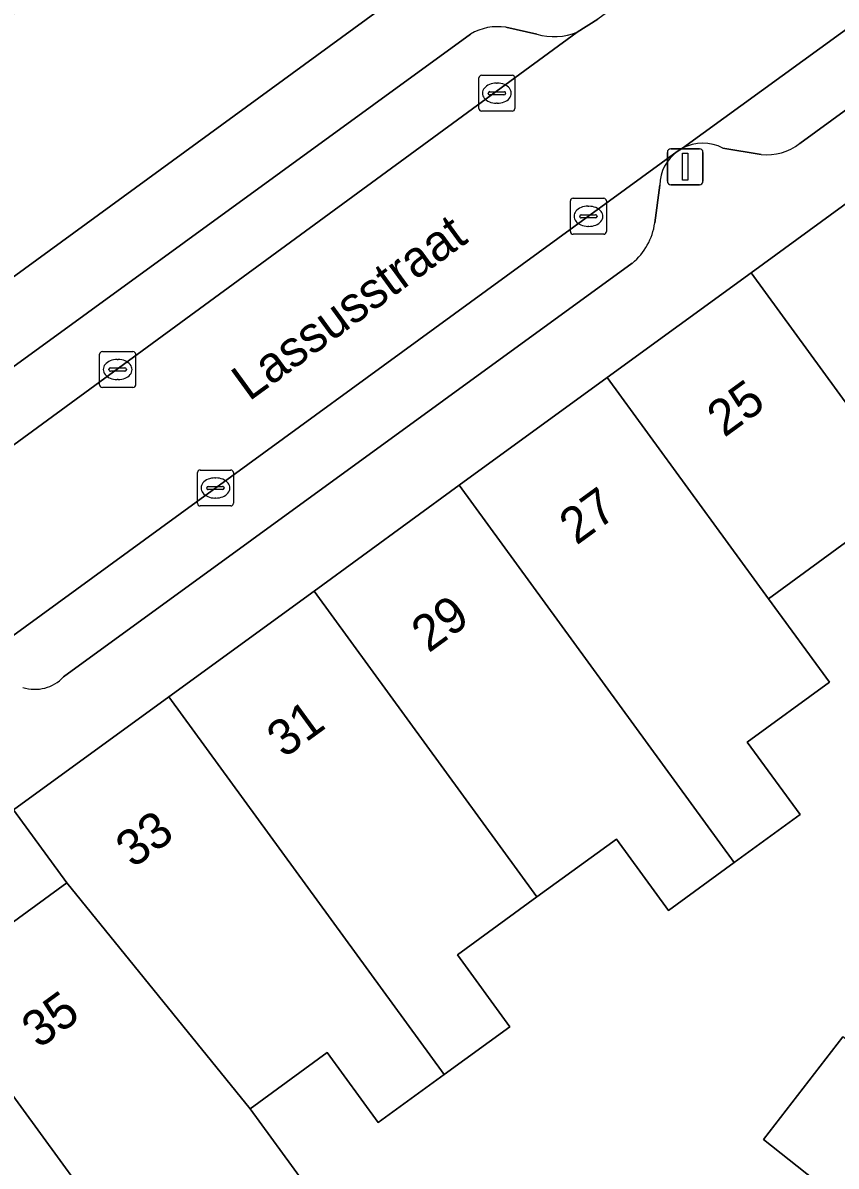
# Model space of a CAD drawing. Extents: x 159817 to 160765, y 380688 to 381638.
# Drawn here: x 160013.17 to 160035.78, y 381404.3 to 381436.09 of the extents above; entities that cross this region are included whole.
import ezdxf

# ---------------------------------------------------------------- set-up
doc = ezdxf.new("R2010")
doc.units = 0
for name, color, linetype in [('IMGEO_Erf', 7, 'Continuous'), ('IMGEO_Kolk', 7, 'Continuous'), ('IMGEO_Lichtmast', 7, 'Continuous'), ('IMGEO_Openbare_ruimte_label', 7, 'Continuous'), ('IMGEO_Pand', 7, 'Continuous'), ('IMGEO_Pand_nummerreeks', 7, 'Continuous'), ('IMGEO_Parkeervlak_open', 7, 'Continuous'), ('IMGEO_Rijbaan_lokaal_open', 7, 'Continuous'), ('IMGEO_Voetpad_open', 7, 'Continuous')]:
    doc.layers.add(name, color=color, linetype=linetype)

msp = doc.modelspace()

# ---------------------------------------------------------------- linework, layer by layer
at = {"layer": 'IMGEO_Erf'}
for points in [[(160025.115, 381437.941), (160021.653, 381442.684), (160016.911, 381439.24), (160012.312, 381435.9), (160007.712, 381432.559), (160002.971, 381429.116), (160006.457, 381424.324)], [(160010.599, 381409.411), (160014.396, 381412.177), (160012.915, 381414.21), (160000, 381404.778), (159997.287, 381402.797), (159997.204, 381401.43), (159998.051, 381400.268), (160000, 381401.688), (160002.535, 381403.535), (160006.565, 381406.471)]]:
    msp.add_lwpolyline(points, close=True, dxfattribs=at)
for points in [[(160036.042, 381421.64), (160033.9, 381420.079), (160035.591, 381417.758), (160033.308, 381416.095), (160034.776, 381414.081), (160032.946, 381412.747), (160031.116, 381411.414), (160029.672, 381413.397), (160027.463, 381411.787), (160025.254, 381410.178), (160026.709, 381408.182), (160024.879, 381406.848), (160023.049, 381405.515), (160021.63, 381407.462), (160019.489, 381405.902), (160020.963, 381403.879)], [(160035.19, 381403.91), (160033.758, 381405.044), (160035.965, 381407.896)]]:
    msp.add_lwpolyline(points, dxfattribs=at)
at = {"layer": 'IMGEO_Kolk'}
for p, q in [((160025.847, 381433.707), (160025.847, 381434.559)), ((160025.922, 381434.633), (160026.774, 381434.633)), ((160026.848, 381434.559), (160026.848, 381433.707)), ((160026.335, 381434.413), (160026.36, 381434.413)), ((160026.106, 381434.127), (160026.106, 381434.139)), ((160026.544, 381434.09), (160026.146, 381434.09)), ((160026.149, 381434.176), (160026.547, 381434.176)), ((160026.59, 381434.139), (160026.59, 381434.127)), ((160026.774, 381433.633), (160025.922, 381433.633)), ((160026.358, 381433.853), (160026.333, 381433.853)), ((160028.392, 381430.285), (160028.392, 381431.137)), ((160028.467, 381431.211), (160029.319, 381431.211)), ((160029.393, 381431.137), (160029.393, 381430.285)), ((160028.651, 381430.705), (160028.651, 381430.717)), ((160028.694, 381430.754), (160029.092, 381430.754)), ((160028.88, 381430.991), (160028.905, 381430.991)), ((160029.135, 381430.717), (160029.135, 381430.705)), ((160029.089, 381430.668), (160028.691, 381430.668)), ((160028.903, 381430.431), (160028.878, 381430.431)), ((160029.319, 381430.211), (160028.467, 381430.211)), ((160015.381, 381426.951), (160016.233, 381426.951)), ((160015.306, 381426.025), (160015.306, 381426.877)), ((160015.794, 381426.731), (160015.819, 381426.731)), ((160016.307, 381426.877), (160016.307, 381426.025)), ((160015.565, 381426.445), (160015.565, 381426.457)), ((160016.003, 381426.408), (160015.605, 381426.408)), ((160015.608, 381426.494), (160016.006, 381426.494)), ((160016.049, 381426.457), (160016.049, 381426.445)), ((160016.233, 381425.951), (160015.381, 381425.951)), ((160015.817, 381426.171), (160015.792, 381426.171)), ((160018.024, 381422.732), (160018.024, 381423.584)), ((160018.099, 381423.658), (160018.951, 381423.658)), ((160018.512, 381423.438), (160018.537, 381423.438)), ((160019.025, 381423.584), (160019.025, 381422.732)), ((160018.283, 381423.152), (160018.283, 381423.164)), ((160018.721, 381423.115), (160018.323, 381423.115)), ((160018.326, 381423.201), (160018.724, 381423.201)), ((160018.767, 381423.164), (160018.767, 381423.152)), ((160018.535, 381422.878), (160018.51, 381422.878)), ((160018.951, 381422.658), (160018.099, 381422.658))]:
    msp.add_line(p, q, dxfattribs=at)
for points in [[(160025.847, 381433.707), (160025.847, 381434.559)], [(160025.922, 381434.633), (160026.774, 381434.633)], [(160026.848, 381434.559), (160026.848, 381433.707)], [(160026.774, 381433.633), (160025.922, 381433.633)], [(160028.392, 381430.285), (160028.392, 381431.137)], [(160028.467, 381431.211), (160029.319, 381431.211)], [(160029.393, 381431.137), (160029.393, 381430.285)], [(160029.319, 381430.211), (160028.467, 381430.211)], [(160015.381, 381426.951), (160016.233, 381426.951)], [(160015.306, 381426.025), (160015.306, 381426.877)], [(160016.307, 381426.877), (160016.307, 381426.025)], [(160016.233, 381425.951), (160015.381, 381425.951)], [(160018.024, 381422.732), (160018.024, 381423.584)], [(160018.099, 381423.658), (160018.951, 381423.658)], [(160019.025, 381423.584), (160019.025, 381422.732)], [(160018.951, 381422.658), (160018.099, 381422.658)]]:
    msp.add_lwpolyline(points, dxfattribs=at)
for centre, radius, start, end in [((160025.924, 381434.557), 0.0765, 91.552, 178.448), ((160025.924, 381434.557), 0.0765, 91.552, 178.448), ((160026.772, 381434.557), 0.0765, 1.552, 88.448), ((160026.772, 381434.557), 0.0765, 1.552, 88.448), ((160026.146, 381434.136), 0.0403, 85.8775, 175.7526), ((160026.143, 381434.126), 0.0366, 178.938, 274.7102), ((160026.547, 381434.133), 0.043, 264.8664, 352.4533), ((160026.551, 381434.138), 0.0386, 1.7309, 96.639), ((160025.924, 381433.709), 0.0765, 181.552, 268.448), ((160025.924, 381433.709), 0.0765, 181.552, 268.448), ((160026.772, 381433.709), 0.0765, 271.552, 358.448), ((160026.772, 381433.709), 0.0765, 271.552, 358.448), ((160028.469, 381431.135), 0.0765, 91.552, 178.448), ((160028.469, 381431.135), 0.0765, 91.552, 178.448), ((160029.317, 381431.135), 0.0765, 1.552, 88.448), ((160029.317, 381431.135), 0.0765, 1.552, 88.448), ((160028.691, 381430.714), 0.0403, 85.8775, 175.7526), ((160028.688, 381430.704), 0.0366, 178.938, 274.7102), ((160029.092, 381430.711), 0.043, 264.8664, 352.4533), ((160029.096, 381430.716), 0.0386, 1.7309, 96.639), ((160028.469, 381430.287), 0.0765, 181.552, 268.448), ((160028.469, 381430.287), 0.0765, 181.552, 268.448), ((160029.317, 381430.287), 0.0765, 271.552, 358.448), ((160029.317, 381430.287), 0.0765, 271.552, 358.448), ((160015.383, 381426.875), 0.0765, 91.552, 178.448), ((160015.383, 381426.875), 0.0765, 91.552, 178.448), ((160016.231, 381426.875), 0.0765, 1.552, 88.448), ((160016.231, 381426.875), 0.0765, 1.552, 88.448), ((160015.605, 381426.454), 0.0403, 85.8775, 175.7526), ((160015.602, 381426.444), 0.0366, 178.938, 274.7102), ((160016.006, 381426.451), 0.043, 264.8664, 352.4533), ((160016.01, 381426.456), 0.0386, 1.7309, 96.639), ((160015.383, 381426.027), 0.0765, 181.552, 268.448), ((160015.383, 381426.027), 0.0765, 181.552, 268.448), ((160016.231, 381426.027), 0.0765, 271.552, 358.448), ((160016.231, 381426.027), 0.0765, 271.552, 358.448), ((160018.101, 381423.582), 0.0765, 91.552, 178.448), ((160018.101, 381423.582), 0.0765, 91.552, 178.448), ((160018.949, 381423.582), 0.0765, 1.552, 88.448), ((160018.949, 381423.582), 0.0765, 1.552, 88.448), ((160018.323, 381423.161), 0.0403, 85.8775, 175.7526), ((160018.32, 381423.151), 0.0366, 178.938, 274.7102), ((160018.724, 381423.158), 0.043, 264.8664, 352.4533), ((160018.728, 381423.163), 0.0386, 1.7309, 96.639), ((160018.101, 381422.734), 0.0765, 181.552, 268.448), ((160018.101, 381422.734), 0.0765, 181.552, 268.448), ((160018.949, 381422.734), 0.0765, 271.552, 358.448), ((160018.949, 381422.734), 0.0765, 271.552, 358.448)]:
    msp.add_arc(centre, radius, start, end, dxfattribs=at)
for centre, major_axis, ratio, start_param, end_param in [((160026.334, 381434.133), (-0.387, 0.002), 0.722429, 4.712389, 7.853982), ((160026.359, 381434.133), (-0.39, 0.002), 0.717154, 1.570796, 4.712389), ((160028.879, 381430.711), (-0.387, 0.002), 0.722429, 4.712389, 7.853982), ((160028.904, 381430.711), (-0.39, 0.002), 0.717154, 1.570796, 4.712389), ((160015.793, 381426.451), (-0.387, 0.002), 0.722429, 4.712389, 7.853982), ((160015.818, 381426.451), (-0.39, 0.002), 0.717154, 1.570796, 4.712389), ((160018.511, 381423.158), (-0.387, 0.002), 0.722429, 4.712389, 7.853982), ((160018.536, 381423.158), (-0.39, 0.002), 0.717154, 1.570796, 4.712389)]:
    msp.add_ellipse(centre, major_axis=major_axis, ratio=ratio, start_param=start_param, end_param=end_param, dxfattribs=at)
at = {"layer": 'IMGEO_Lichtmast'}
for p, q in [((160031.086, 381431.688), (160031.086, 381432.488)), ((160031.086, 381432.488), (160031.086, 381431.688)), ((160031.186, 381432.588), (160031.976, 381432.588)), ((160031.976, 381432.588), (160031.186, 381432.588)), ((160032.076, 381432.488), (160032.076, 381431.688)), ((160032.076, 381431.688), (160032.076, 381432.488)), ((160031.976, 381431.588), (160031.186, 381431.588)), ((160031.186, 381431.588), (160031.976, 381431.588))]:
    msp.add_line(p, q, dxfattribs=at)
msp.add_lwpolyline([(160031.506, 381432.463), (160031.656, 381432.463), (160031.656, 381431.713), (160031.506, 381431.713), (160031.506, 381432.463)], dxfattribs=at)
for centre, start, end in [((160031.186, 381432.488), 90, 180), ((160031.186, 381432.488), 90, 180), ((160031.976, 381432.488), 0, 90), ((160031.976, 381432.488), 360, 90), ((160031.186, 381431.688), 180, 270), ((160031.186, 381431.688), 180, 270), ((160031.976, 381431.688), 270, 0), ((160031.976, 381431.688), 270, 0)]:
    msp.add_arc(centre, 0.1, start, end, dxfattribs=at)
at = {"layer": 'IMGEO_Pand'}
for points in [[(160033.412, 381429.144), (160041.06, 381418.647), (160042.914, 381419.998), (160041.398, 381422.079), (160043.7, 381423.756), (160040.513, 381428.131), (160037.568, 381432.172)], [(160029.417, 381426.233), (160033.9, 381420.079), (160036.042, 381421.64), (160039.207, 381417.297), (160041.06, 381418.647), (160033.412, 381429.144)], [(160029.417, 381426.233), (160025.303, 381423.236), (160032.946, 381412.747), (160034.776, 381414.081), (160033.308, 381416.095), (160035.591, 381417.758), (160033.9, 381420.079)], [(160027.463, 381411.787), (160029.672, 381413.397), (160031.116, 381411.414), (160032.946, 381412.747), (160025.303, 381423.236), (160021.266, 381420.294)], [(160027.463, 381411.787), (160021.266, 381420.294), (160017.226, 381417.351), (160024.879, 381406.848), (160026.709, 381408.182), (160025.254, 381410.178)], [(160017.226, 381417.351), (160012.915, 381414.21), (160014.396, 381412.177), (160019.489, 381405.902), (160021.63, 381407.462), (160023.049, 381405.515), (160024.879, 381406.848)], [(160018.285, 381398.862), (160020.141, 381400.214), (160018.682, 381402.217), (160020.963, 381403.879), (160019.489, 381405.902), (160014.396, 381412.177), (160010.599, 381409.411)], [(160018.285, 381398.862), (160010.599, 381409.411), (160006.565, 381406.471), (160012.81, 381397.899), (160014.989, 381399.487), (160016.43, 381397.51)], [(160038.09, 381406.273), (160035.965, 381407.896), (160033.758, 381405.044), (160035.19, 381403.91), (160035.854, 381403.385)]]:
    msp.add_lwpolyline(points, close=True, dxfattribs=at)
at = {"layer": 'IMGEO_Parkeervlak_open'}
for points in [[(160050.226, 381446.2), (160031.503, 381432.601)], [(160034.765, 381432.731), (160049.14, 381443.224)], [(160008.421, 381421.067), (160009.727, 381422.019), (160028.584, 381435.83)], [(160027.457, 381435.774), (160026.594, 381435.966)], [(160025.616, 381435.777), (160009.691, 381424.194)], [(160032.632, 381432.607), (160033.698, 381432.428)], [(160031.361, 381432.512), (160012.236, 381418.577), (160010.833, 381417.553)], [(160030.737, 381430.527), (160030.878, 381431.581)], [(160014.302, 381417.904), (160030.113, 381429.411)]]:
    msp.add_lwpolyline(points, dxfattribs=at)
for centre, radius, start, end in [((160026.371, 381434.495), 1.488, 81.3859, 120.4894), ((160027.938, 381437.463), 1.756, 254.1026, 291.5867), ((160032.073, 381431.527), 1.216, 62.6386, 117.9704), ((160033.847, 381433.932), 1.511, 264.3268, 307.3795), ((160032.063, 381431.557), 1.185, 126.3189, 178.8408), ((160028.979, 381430.777), 1.776, 309.6861, 351.8913), ((160013.507, 381418.656), 1.095, 252.2008, 316.5864)]:
    msp.add_arc(centre, radius, start, end, dxfattribs=at)
at = {"layer": 'IMGEO_Rijbaan_lokaal_open'}
msp.add_lwpolyline([(160050.226, 381446.2), (160050.029, 381446.475), (160047.723, 381449.532), (160047.631, 381449.677), (160029.153, 381436.195), (160028.584, 381435.83), (160009.727, 381422.019), (160012.236, 381418.577), (160031.361, 381432.512), (160031.503, 381432.601)], close=True, dxfattribs=at)
at = {"layer": 'IMGEO_Voetpad_open'}
for points in [[(159948.833, 381367.509), (159954.124, 381371.316), (159954.428, 381371.537), (159958.389, 381374.423), (159962.45, 381377.382), (159966.492, 381380.328), (159970.504, 381383.25), (159974.524, 381386.18), (159978.535, 381389.102), (159978.734, 381389.247), (159994.213, 381400.552), (159997.287, 381402.797), (160000, 381404.778), (160012.915, 381414.21), (160017.226, 381417.351), (160021.266, 381420.294), (160025.303, 381423.236), (160029.417, 381426.233), (160033.412, 381429.144), (160037.568, 381432.172), (160038.859, 381433.197), (160052.148, 381442.81), (160050.226, 381446.2)], [(160049.14, 381443.224), (160034.765, 381432.731)], [(160025.115, 381437.941), (160006.457, 381424.324), (160006.453, 381424.321), (160003.64, 381422.268), (160000, 381419.611), (159973.223, 381400.119), (159971.191, 381398.64), (159952.534, 381385.059), (159950.421, 381383.521), (159948.981, 381382.473), (159929.338, 381368.476), (159900.122, 381352.484), (159895.831, 381350.135), (159893.13, 381348.697), (159890.213, 381347.131), (159882.744, 381343.216), (159882.026, 381342.84), (159872.678, 381337.949), (159871.877, 381337.552)], [(160028.584, 381435.83), (160029.153, 381436.195)], [(160026.594, 381435.966), (160027.457, 381435.774)], [(160009.691, 381424.194), (160025.616, 381435.777)], [(160031.503, 381432.601), (160031.361, 381432.512)], [(160033.698, 381432.428), (160032.632, 381432.607)], [(160030.878, 381431.581), (160030.737, 381430.527)], [(160030.113, 381429.411), (160014.302, 381417.904)]]:
    msp.add_lwpolyline(points, dxfattribs=at)
for centre, radius, start, end in [((160026.371, 381434.495), 1.488, 81.3859, 120.4894), ((160027.938, 381437.463), 1.756, 254.1026, 291.5867), ((160032.073, 381431.527), 1.216, 62.6386, 117.9704), ((160033.847, 381433.932), 1.511, 264.3268, 307.3795), ((160032.063, 381431.557), 1.185, 126.3189, 178.8408), ((160028.979, 381430.777), 1.776, 309.6861, 351.8913), ((160013.507, 381418.656), 1.095, 252.2008, 316.5864)]:
    msp.add_arc(centre, radius, start, end, dxfattribs=at)

# ---------------------------------------------------------------- texts
at = {"layer": 'IMGEO_Openbare_ruimte_label'}
msp.add_text('Lassusstraat', height=1, rotation=36.0906, dxfattribs=at).set_placement((160019.46, 381425.553))
at = {"layer": 'IMGEO_Pand_nummerreeks'}
for s, rotation, p in [('25', 36.0768, (160032.668, 381424.545)), ('27', 36.0768, (160028.56, 381421.551)), ('29', 36.0768, (160024.451, 381418.557)), ('31', 36.0768, (160020.433, 381415.63)), ('33', 36.0768, (160016.233, 381412.57)), ('35', 36.0772, (160013.617, 381407.552))]:
    msp.add_text(s, height=1, rotation=rotation, dxfattribs=at).set_placement(p)

doc.saveas('drawing.dxf')
